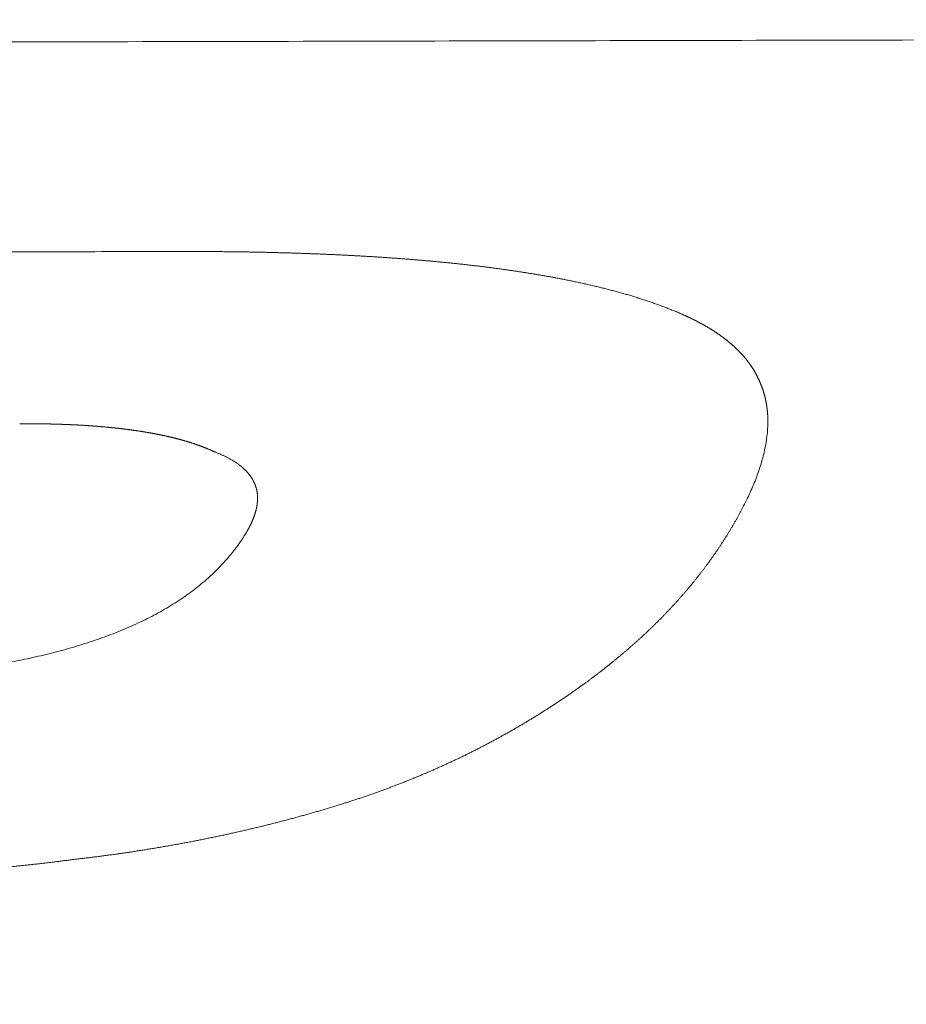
# Model space of a CAD drawing. Header units: millimetres. Extents: x 0 to 594, y 0 to 420.
# Tile 585 of 656: x 307.47 to 309.56, y 369.6 to 371.92. Entities that reach past the tile are written whole.
import ezdxf

# ---------------------------------------------------------------- set-up
doc = ezdxf.new("R2010")
doc.units = ezdxf.units.MM
doc.layers.add('1', color=7, linetype='Continuous', true_color=0xffffff)
doc.styles.add('Arial Unicode MS', font='txt')
doc.dimstyles.get("Standard").update_dxf_attribs({"dimtxt": 0.18, "dimasz": 0.18, "dimexe": 0.18, "dimexo": 0.0625, "dimgap": 0.09, "dimtad": 0, "dimtih": 1, "dimtoh": 1, "dimdec": 4, "dimzin": 0, "dimdsep": 46, "dimtxsty": 'Standard', "dimcen": 0.09, "dimadec": 0, "dimazin": 0, "dimtfac": 1, "dimtdec": 4, "dimtofl": 0, "dimtmove": 0, "dimatfit": 3, "dimfxl": 0, "dimtolj": 1, "dimtzin": 0, "dimarcsym": 0})

# ---------------------------------------------------------------- blocks, each defined once
blk = doc.blocks.new('_U2')
at = {"layer": '1', "color": 18, "lineweight": 13}
for p, q in [((142.3008, 334.4792), (142.3008, 394.7968)), ((368.28, 363.0393), (368.28, 394.7968)), ((142.3008, 392.7968), (235.4192, 392.7968)), ((368.28, 392.7968), (275.1617, 392.7968))]:
    blk.add_line(p, q, dxfattribs=at)
at = {"layer": '1', "color": 18}
for points in [[(142.3008, 392.7968), (145.8008, 393.7346), (145.8008, 391.8589)], [(368.28, 392.7968), (364.78, 391.8589), (364.78, 393.7346)]]:
    blk.add_solid(points, dxfattribs=at)
at = {"layer": '1', "color": 18, "linetype": 'Continuous', "lineweight": 13, "char_height": 2.5, "attachment_point": 7, "line_spacing_factor": 1.047437, "style": 'Arial Unicode MS'}
for s, insert in [('\\fArial Unicode MS|b0|i0;\\W1.0000; LIFT POINT SPAN', (244.1567, 390.9192)), ('\\fArial Unicode MS|b0|i0;\\W1.0000;4.5', (237.0517, 390.9192))]:
    blk.add_mtext(s, dxfattribs=dict(at, insert=insert))

msp = doc.modelspace()

# ---------------------------------------------------------------- linework, layer by layer
at = {"layer": '1', "color": 155, "linetype": 'Continuous', "lineweight": 13}
for points, knots in [([(309.7572, 371.8712), (309.5735, 371.8708), (309.206, 371.87), (308.6548, 371.8688), (308.1036, 371.8676), (307.5524, 371.8664), (307.1849, 371.8656), (307.0011, 371.8652)], [0, 0, 0, 0, 0.2, 0.4, 0.6, 0.8, 1, 1, 1, 1]), ([(307.8427, 371.3721), (307.8456, 371.3721), (307.8513, 371.3721), (307.86, 371.3721), (307.8686, 371.3721), (307.8773, 371.3721), (307.8859, 371.3721), (307.8945, 371.372), (307.9032, 371.372), (307.9118, 371.372), (307.9205, 371.3719), (307.9291, 371.3719), (307.9378, 371.3718), (307.9464, 371.3717), (307.9551, 371.3716), (307.9637, 371.3715), (307.9724, 371.3714), (307.9811, 371.3713), (307.9897, 371.3712), (307.9984, 371.3711), (308.007, 371.3709), (308.0157, 371.3708), (308.0243, 371.3706), (308.033, 371.3704), (308.0417, 371.3703), (308.0503, 371.3701), (308.059, 371.3699), (308.0676, 371.3697), (308.0763, 371.3694), (308.0849, 371.3692), (308.0936, 371.369), (308.1022, 371.3687), (308.1109, 371.3685), (308.1195, 371.3682), (308.1282, 371.3679), (308.1368, 371.3676), (308.1455, 371.3673), (308.1541, 371.367), (308.1628, 371.3667), (308.1714, 371.3664), (308.18, 371.366), (308.1887, 371.3656), (308.1973, 371.3653), (308.2059, 371.3649), (308.2145, 371.3645), (308.2232, 371.3641), (308.2318, 371.3637), (308.2404, 371.3632), (308.249, 371.3628), (308.2576, 371.3623), (308.2662, 371.3619), (308.2748, 371.3614), (308.2834, 371.3609), (308.292, 371.3604), (308.3006, 371.3599), (308.3092, 371.3593), (308.3178, 371.3588), (308.3264, 371.3582), (308.335, 371.3576), (308.3436, 371.357), (308.3521, 371.3564), (308.3607, 371.3558), (308.3693, 371.3552), (308.3779, 371.3545), (308.3864, 371.3538), (308.395, 371.3531), (308.4035, 371.3524), (308.4121, 371.3517), (308.4206, 371.351), (308.4292, 371.3502), (308.4377, 371.3495), (308.4463, 371.3487), (308.4548, 371.3479), (308.4633, 371.3471), (308.4719, 371.3462), (308.4804, 371.3454), (308.4889, 371.3445), (308.4974, 371.3436), (308.5059, 371.3427), (308.5144, 371.3418), (308.5229, 371.3409), (308.5314, 371.3399), (308.5399, 371.3389), (308.5484, 371.3379), (308.5569, 371.3369), (308.5653, 371.3358), (308.5738, 371.3348), (308.5822, 371.3337), (308.5907, 371.3326), (308.5991, 371.3314), (308.6075, 371.3303), (308.6159, 371.3291), (308.6243, 371.3279), (308.6327, 371.3267), (308.6411, 371.3254), (308.6495, 371.3242), (308.6578, 371.3229), (308.6662, 371.3216), (308.6745, 371.3202), (308.6828, 371.3188), (308.6911, 371.3174), (308.6994, 371.316), (308.7077, 371.3146), (308.716, 371.3131), (308.7242, 371.3116), (308.7325, 371.31), (308.7407, 371.3085), (308.7489, 371.3069), (308.7562, 371.3055), (308.7626, 371.3042), (308.7681, 371.3031), (308.7736, 371.3019), (308.7791, 371.3008), (308.7845, 371.2996), (308.79, 371.2984), (308.7955, 371.2973), (308.8009, 371.2961), (308.8063, 371.2948), (308.8118, 371.2936), (308.8172, 371.2924), (308.8226, 371.2911), (308.828, 371.2898), (308.8334, 371.2885), (308.8387, 371.2872), (308.8441, 371.2859), (308.8495, 371.2846), (308.8548, 371.2832), (308.8601, 371.2818), (308.8654, 371.2805), (308.8707, 371.279), (308.876, 371.2776), (308.8813, 371.2762), (308.8865, 371.2747), (308.8918, 371.2733), (308.897, 371.2718), (308.9022, 371.2703), (308.9074, 371.2687), (308.9126, 371.2672), (308.9178, 371.2656), (308.9229, 371.264), (308.928, 371.2624), (308.9332, 371.2608), (308.9383, 371.2592), (308.9433, 371.2575), (308.9484, 371.2558), (308.9534, 371.2541), (308.9585, 371.2524), (308.9635, 371.2507), (308.9684, 371.2489), (308.9734, 371.2471), (308.9784, 371.2453), (308.9833, 371.2435), (308.9882, 371.2417), (308.9931, 371.2398), (308.9979, 371.2379), (309.0028, 371.236), (309.0076, 371.2341), (309.0124, 371.2321), (309.0172, 371.2302), (309.0219, 371.2282), (309.0267, 371.2262), (309.0298, 371.2248), (309.0314, 371.2241)], [0, 0, 0, 0, 0.006991, 0.013985, 0.02098, 0.027978, 0.034977, 0.041979, 0.048982, 0.055986, 0.062992, 0.07, 0.077008, 0.084018, 0.09103, 0.098042, 0.105055, 0.112069, 0.119084, 0.126099, 0.133115, 0.140132, 0.147149, 0.154166, 0.161184, 0.168202, 0.17522, 0.182238, 0.189256, 0.196273, 0.203291, 0.210308, 0.217325, 0.224341, 0.231357, 0.238372, 0.245387, 0.252401, 0.259414, 0.266426, 0.273437, 0.280448, 0.287458, 0.294467, 0.301476, 0.308484, 0.315491, 0.322498, 0.329504, 0.33651, 0.343515, 0.35052, 0.357525, 0.364529, 0.371532, 0.378536, 0.385539, 0.392542, 0.399545, 0.406547, 0.41355, 0.420553, 0.427556, 0.434559, 0.441562, 0.448566, 0.45557, 0.462574, 0.469579, 0.476584, 0.48359, 0.490597, 0.497604, 0.504613, 0.511622, 0.518632, 0.525643, 0.532654, 0.539665, 0.546677, 0.55369, 0.560702, 0.567714, 0.574727, 0.58174, 0.588752, 0.595765, 0.602777, 0.609789, 0.616801, 0.623813, 0.630825, 0.637836, 0.644847, 0.651858, 0.658869, 0.665879, 0.67289, 0.6799, 0.68691, 0.69392, 0.700931, 0.707941, 0.714952, 0.721963, 0.728974, 0.735986, 0.742998, 0.750011, 0.754731, 0.759451, 0.764172, 0.768892, 0.773613, 0.778334, 0.783054, 0.787775, 0.792495, 0.797215, 0.801935, 0.806654, 0.811374, 0.816092, 0.82081, 0.825528, 0.830245, 0.834962, 0.839678, 0.844394, 0.849109, 0.853824, 0.858538, 0.863252, 0.867965, 0.872678, 0.87739, 0.882102, 0.886813, 0.891525, 0.896236, 0.900946, 0.905657, 0.910368, 0.915078, 0.919789, 0.9245, 0.929211, 0.933923, 0.938635, 0.943348, 0.948061, 0.952776, 0.957491, 0.962207, 0.966925, 0.971644, 0.976365, 0.981088, 0.985813, 0.990539, 0.995268, 1, 1, 1, 1]), ([(309.0314, 371.2241), (309.0321, 371.2238), (309.0335, 371.2232), (309.0356, 371.2222), (309.0377, 371.2213), (309.0398, 371.2203), (309.0419, 371.2194), (309.044, 371.2184), (309.0461, 371.2174), (309.0482, 371.2165), (309.0502, 371.2155), (309.0523, 371.2145), (309.0544, 371.2135), (309.0564, 371.2125), (309.0585, 371.2115), (309.0605, 371.2104), (309.0625, 371.2094), (309.0646, 371.2084), (309.0666, 371.2073), (309.0686, 371.2063), (309.0706, 371.2052), (309.0726, 371.2042), (309.0746, 371.2031), (309.0766, 371.202), (309.0785, 371.201), (309.0805, 371.1999), (309.0824, 371.1988), (309.0844, 371.1977), (309.0863, 371.1966), (309.0882, 371.1955), (309.0902, 371.1943), (309.0921, 371.1932), (309.094, 371.1921), (309.0959, 371.1909), (309.0977, 371.1898), (309.0996, 371.1887), (309.1015, 371.1875), (309.1033, 371.1863), (309.1051, 371.1852), (309.107, 371.184), (309.1088, 371.1828), (309.1106, 371.1816), (309.1124, 371.1804), (309.1141, 371.1792), (309.1159, 371.178), (309.1177, 371.1768), (309.1194, 371.1756), (309.1212, 371.1744), (309.1229, 371.1731), (309.1246, 371.1719), (309.1263, 371.1706), (309.128, 371.1694), (309.1296, 371.1681), (309.1313, 371.1669), (309.1329, 371.1656), (309.1346, 371.1643), (309.1362, 371.1631), (309.1378, 371.1618), (309.1394, 371.1605), (309.141, 371.1592), (309.1426, 371.1579), (309.1441, 371.1566), (309.1457, 371.1553), (309.1472, 371.154), (309.1487, 371.1526), (309.1502, 371.1513), (309.1517, 371.15), (309.1532, 371.1486), (309.1547, 371.1473), (309.1561, 371.146), (309.1576, 371.1446), (309.159, 371.1432), (309.1604, 371.1419), (309.1618, 371.1405), (309.1632, 371.1391), (309.1646, 371.1378), (309.1659, 371.1364), (309.1673, 371.135), (309.1686, 371.1336), (309.1699, 371.1322), (309.1713, 371.1308), (309.1725, 371.1294), (309.1738, 371.128), (309.1751, 371.1266), (309.1763, 371.1252), (309.1776, 371.1237), (309.1788, 371.1223), (309.18, 371.1209), (309.1812, 371.1194), (309.1824, 371.118), (309.1835, 371.1165), (309.1847, 371.1151), (309.1858, 371.1136), (309.1869, 371.1122), (309.188, 371.1107), (309.1891, 371.1092), (309.1902, 371.1078), (309.1912, 371.1063), (309.1923, 371.1048), (309.1933, 371.1033), (309.1943, 371.1018), (309.1954, 371.1003), (309.1963, 371.0989), (309.1973, 371.0974), (309.1983, 371.0959), (309.1992, 371.0943), (309.2002, 371.0928), (309.2011, 371.0913), (309.202, 371.0898), (309.2029, 371.0883), (309.2038, 371.0868), (309.2046, 371.0852), (309.2055, 371.0837), (309.2063, 371.0822), (309.2071, 371.0806), (309.208, 371.0791), (309.2087, 371.0775), (309.2095, 371.076), (309.2103, 371.0744), (309.2111, 371.0729), (309.2118, 371.0713), (309.2125, 371.0698), (309.2133, 371.0682), (309.214, 371.0666), (309.2146, 371.0651), (309.2153, 371.0635), (309.216, 371.0619), (309.2166, 371.0604), (309.2173, 371.0588), (309.2179, 371.0572), (309.2185, 371.0556), (309.2191, 371.054), (309.2197, 371.0524), (309.2203, 371.0508), (309.2208, 371.0492), (309.2214, 371.0477), (309.2219, 371.0461), (309.2225, 371.0444), (309.223, 371.0428), (309.2235, 371.0412), (309.2239, 371.0396), (309.2244, 371.038), (309.2249, 371.0364), (309.2253, 371.0348), (309.2258, 371.0332), (309.2262, 371.0316), (309.2266, 371.0299), (309.227, 371.0283), (309.2274, 371.0267), (309.2278, 371.0251), (309.2281, 371.0234), (309.2285, 371.0218), (309.2288, 371.0202), (309.2292, 371.0185), (309.2295, 371.0169), (309.2298, 371.0153), (309.2301, 371.0136), (309.2304, 371.012), (309.2306, 371.0103), (309.2309, 371.0087), (309.2311, 371.0071), (309.2314, 371.0054), (309.2316, 371.0038), (309.2318, 371.0021), (309.232, 371.0005), (309.2322, 370.9988), (309.2324, 370.9972), (309.2325, 370.9955), (309.2327, 370.9939), (309.2328, 370.9922), (309.233, 370.9906), (309.2331, 370.9889), (309.2332, 370.9872), (309.2333, 370.9856), (309.2334, 370.9839), (309.2335, 370.9823), (309.2335, 370.9806), (309.2336, 370.979), (309.2339, 370.9656), (309.2327, 370.9405), (309.2265, 370.9037), (309.2167, 370.8671), (309.2038, 370.8307), (309.188, 370.7945), (309.1749, 370.7685), (309.1662, 370.7525), (309.1629, 370.7465), (309.1595, 370.7405), (309.1561, 370.7345), (309.1527, 370.7285), (309.1491, 370.7226), (309.1456, 370.7166), (309.142, 370.7107), (309.1384, 370.7048), (309.1347, 370.6989), (309.131, 370.6931), (309.1285, 370.6892), (309.1272, 370.6872)], [0, 0, 0, 0, 0.002789, 0.005581, 0.008376, 0.011174, 0.013975, 0.016778, 0.019583, 0.022391, 0.025202, 0.028014, 0.030829, 0.033645, 0.036464, 0.039284, 0.042106, 0.04493, 0.047755, 0.050582, 0.05341, 0.05624, 0.05907, 0.061902, 0.064735, 0.067569, 0.070404, 0.07324, 0.076076, 0.078913, 0.081751, 0.084589, 0.087428, 0.090267, 0.093107, 0.095946, 0.098786, 0.101626, 0.104466, 0.107306, 0.110146, 0.112986, 0.115826, 0.118666, 0.121505, 0.124344, 0.127182, 0.13002, 0.132858, 0.135695, 0.138532, 0.141368, 0.144204, 0.14704, 0.149875, 0.152709, 0.155543, 0.158377, 0.16121, 0.164042, 0.166874, 0.169706, 0.172537, 0.175368, 0.178198, 0.181027, 0.183856, 0.186684, 0.189512, 0.192339, 0.195166, 0.197992, 0.200817, 0.203642, 0.206467, 0.209291, 0.212114, 0.214936, 0.217758, 0.22058, 0.2234, 0.226221, 0.22904, 0.231859, 0.234678, 0.237495, 0.240313, 0.243129, 0.245945, 0.248761, 0.251575, 0.25439, 0.257203, 0.260017, 0.26283, 0.265642, 0.268454, 0.271266, 0.274078, 0.276889, 0.2797, 0.282511, 0.285323, 0.288134, 0.290945, 0.293756, 0.296567, 0.299378, 0.302189, 0.305001, 0.307812, 0.310624, 0.313436, 0.316248, 0.319061, 0.321874, 0.324687, 0.327501, 0.330315, 0.333129, 0.335944, 0.338759, 0.341574, 0.34439, 0.347207, 0.350024, 0.352841, 0.355659, 0.358477, 0.361296, 0.364116, 0.366936, 0.369756, 0.372577, 0.375399, 0.378221, 0.381043, 0.383867, 0.38669, 0.389514, 0.392339, 0.395165, 0.39799, 0.400817, 0.403644, 0.406471, 0.409299, 0.412127, 0.414956, 0.417785, 0.420615, 0.423445, 0.426276, 0.429107, 0.431939, 0.434771, 0.437603, 0.440436, 0.443269, 0.446102, 0.448936, 0.45177, 0.454604, 0.457439, 0.460273, 0.463108, 0.465943, 0.468779, 0.471614, 0.47445, 0.477286, 0.480121, 0.482957, 0.485793, 0.488629, 0.491465, 0.494301, 0.497136, 0.499972, 0.562657, 0.625239, 0.687601, 0.749885, 0.812264, 0.874905, 0.88538, 0.895861, 0.906345, 0.916825, 0.927298, 0.937759, 0.948203, 0.958625, 0.96902, 0.979385, 0.989713, 1, 1, 1, 1]), ([(307.9302, 370.8992), (307.9296, 370.8995), (307.9285, 370.9), (307.9269, 370.9008), (307.9252, 370.9015), (307.9235, 370.9023), (307.9219, 370.903), (307.9202, 370.9037), (307.9185, 370.9045), (307.9168, 370.9052), (307.9151, 370.9059), (307.9134, 370.9066), (307.9117, 370.9073), (307.91, 370.908), (307.9083, 370.9087), (307.9066, 370.9094), (307.9049, 370.9101), (307.9031, 370.9107), (307.9014, 370.9114), (307.8996, 370.9121), (307.8979, 370.9127), (307.8961, 370.9134), (307.8944, 370.914), (307.8926, 370.9147), (307.8908, 370.9153), (307.8891, 370.9159), (307.8873, 370.9165), (307.8855, 370.9172), (307.8837, 370.9178), (307.8819, 370.9184), (307.8801, 370.919), (307.8783, 370.9196), (307.8765, 370.9202), (307.8747, 370.9207), (307.8729, 370.9213), (307.8711, 370.9219), (307.8692, 370.9225), (307.8674, 370.923), (307.8656, 370.9236), (307.8637, 370.9241), (307.8619, 370.9247), (307.86, 370.9252), (307.8582, 370.9258), (307.8563, 370.9263), (307.8545, 370.9268), (307.8526, 370.9274), (307.8507, 370.9279), (307.8489, 370.9284), (307.847, 370.9289), (307.8451, 370.9294), (307.8432, 370.9299), (307.8414, 370.9304), (307.8395, 370.9309), (307.8376, 370.9314), (307.8357, 370.9318), (307.8338, 370.9323), (307.8319, 370.9328), (307.83, 370.9332), (307.8281, 370.9337), (307.8262, 370.9342), (307.8243, 370.9346), (307.8224, 370.9351), (307.8204, 370.9355), (307.8185, 370.936), (307.8166, 370.9364), (307.8147, 370.9368), (307.8127, 370.9372), (307.8108, 370.9377), (307.8089, 370.9381), (307.807, 370.9385), (307.805, 370.9389), (307.8031, 370.9393), (307.8011, 370.9397), (307.7992, 370.9401), (307.7972, 370.9405), (307.7953, 370.9409), (307.7933, 370.9413), (307.7914, 370.9417), (307.7894, 370.942), (307.7875, 370.9424), (307.7855, 370.9428), (307.7836, 370.9431), (307.7816, 370.9435), (307.7796, 370.9439), (307.7777, 370.9442), (307.7757, 370.9446), (307.7737, 370.9449), (307.7718, 370.9453), (307.7698, 370.9456), (307.7678, 370.9459), (307.7658, 370.9463), (307.7639, 370.9466), (307.7619, 370.9469), (307.7599, 370.9472), (307.7579, 370.9475), (307.7559, 370.9479), (307.7539, 370.9482), (307.7519, 370.9485), (307.75, 370.9488), (307.748, 370.9491), (307.746, 370.9494), (307.744, 370.9497), (307.742, 370.95), (307.74, 370.9502), (307.738, 370.9505), (307.736, 370.9508), (307.734, 370.9511), (307.732, 370.9514), (307.73, 370.9516), (307.728, 370.9519), (307.726, 370.9522), (307.724, 370.9524), (307.722, 370.9527), (307.72, 370.9529), (307.718, 370.9532), (307.7159, 370.9534), (307.7139, 370.9537), (307.7119, 370.9539), (307.7099, 370.9542), (307.7079, 370.9544), (307.7059, 370.9546), (307.7039, 370.9549), (307.7019, 370.9551), (307.6998, 370.9553), (307.6978, 370.9555), (307.6958, 370.9558), (307.6938, 370.956), (307.6918, 370.9562), (307.6898, 370.9564), (307.6877, 370.9566), (307.6857, 370.9568), (307.6837, 370.957), (307.6817, 370.9572), (307.6797, 370.9574), (307.6776, 370.9576), (307.6756, 370.9578), (307.6736, 370.958), (307.6716, 370.9582), (307.6695, 370.9584), (307.6675, 370.9585), (307.6655, 370.9587), (307.6635, 370.9589), (307.6614, 370.9591), (307.6594, 370.9593), (307.6574, 370.9594), (307.6554, 370.9596), (307.6533, 370.9598), (307.6513, 370.9599), (307.6493, 370.9601), (307.6472, 370.9602), (307.6452, 370.9604), (307.6432, 370.9605), (307.6412, 370.9607), (307.6391, 370.9608), (307.6371, 370.961), (307.6351, 370.9611), (307.633, 370.9613), (307.631, 370.9614), (307.629, 370.9615), (307.6269, 370.9617), (307.6249, 370.9618), (307.6229, 370.9619), (307.6208, 370.962), (307.6188, 370.9622), (307.6168, 370.9623), (307.6147, 370.9624), (307.6127, 370.9625), (307.6106, 370.9626), (307.6086, 370.9628), (307.6066, 370.9629), (307.6045, 370.963), (307.6025, 370.9631), (307.6004, 370.9632), (307.5984, 370.9633), (307.5964, 370.9634), (307.5943, 370.9635), (307.5923, 370.9636), (307.5903, 370.9637), (307.5882, 370.9638), (307.5862, 370.9639), (307.5841, 370.9639), (307.5821, 370.964), (307.58, 370.9641), (307.578, 370.9642), (307.576, 370.9643), (307.5739, 370.9644), (307.5719, 370.9644), (307.5698, 370.9645), (307.5678, 370.9646), (307.5657, 370.9646), (307.5637, 370.9647), (307.5617, 370.9648), (307.5596, 370.9648), (307.5576, 370.9649), (307.5555, 370.965), (307.5535, 370.965), (307.5514, 370.9651), (307.5494, 370.9651), (307.5473, 370.9652), (307.5453, 370.9652), (307.5433, 370.9653), (307.5412, 370.9653), (307.5392, 370.9654), (307.5371, 370.9654), (307.5351, 370.9655), (307.533, 370.9655), (307.531, 370.9656), (307.5289, 370.9656), (307.5269, 370.9656), (307.5248, 370.9657), (307.5228, 370.9657), (307.5208, 370.9657), (307.5187, 370.9658), (307.5167, 370.9658), (307.5146, 370.9658), (307.5126, 370.9658), (307.5105, 370.9659), (307.5085, 370.9659), (307.5064, 370.9659), (307.5044, 370.9659), (307.5023, 370.9659), (307.5003, 370.966), (307.4982, 370.966), (307.4962, 370.966), (307.4941, 370.966), (307.4921, 370.966), (307.4901, 370.966), (307.488, 370.966), (307.486, 370.966), (307.4839, 370.966), (307.4819, 370.966), (307.4798, 370.966), (307.4778, 370.966), (307.4757, 370.966), (307.4737, 370.966), (307.4716, 370.966), (307.4703, 370.966), (307.4696, 370.966)], [0, 0, 0, 0, 0.004264, 0.008526, 0.012787, 0.017046, 0.021304, 0.025561, 0.029816, 0.034071, 0.038324, 0.042577, 0.046829, 0.05108, 0.05533, 0.05958, 0.063829, 0.068078, 0.072326, 0.076574, 0.080821, 0.085068, 0.089315, 0.093562, 0.097809, 0.102056, 0.106302, 0.110549, 0.114796, 0.119042, 0.123289, 0.127536, 0.131783, 0.13603, 0.140278, 0.144525, 0.148773, 0.153021, 0.15727, 0.161518, 0.165768, 0.170017, 0.174266, 0.178516, 0.182767, 0.187017, 0.191268, 0.195519, 0.199771, 0.204023, 0.208275, 0.212527, 0.21678, 0.221033, 0.225286, 0.229539, 0.233793, 0.238047, 0.242301, 0.246555, 0.250809, 0.255063, 0.259317, 0.263572, 0.267827, 0.272081, 0.276336, 0.280592, 0.284847, 0.289103, 0.293359, 0.297615, 0.301871, 0.306128, 0.310385, 0.314642, 0.318899, 0.323157, 0.327415, 0.331673, 0.335932, 0.340191, 0.34445, 0.348709, 0.352969, 0.357229, 0.361489, 0.36575, 0.37001, 0.374271, 0.378533, 0.382794, 0.387056, 0.391318, 0.39558, 0.399842, 0.404104, 0.408367, 0.41263, 0.416892, 0.421155, 0.425418, 0.429681, 0.433944, 0.438208, 0.442471, 0.446734, 0.450997, 0.455259, 0.459522, 0.463785, 0.468047, 0.47231, 0.476572, 0.480834, 0.485095, 0.489357, 0.493618, 0.497878, 0.502138, 0.506398, 0.510658, 0.514917, 0.519175, 0.523434, 0.527692, 0.531949, 0.536207, 0.540464, 0.544721, 0.548977, 0.553234, 0.55749, 0.561746, 0.566001, 0.570257, 0.574512, 0.578767, 0.583023, 0.587277, 0.591532, 0.595787, 0.600041, 0.604296, 0.60855, 0.612804, 0.617058, 0.621312, 0.625566, 0.62982, 0.634074, 0.638328, 0.642582, 0.646836, 0.65109, 0.655344, 0.659597, 0.663851, 0.668105, 0.672359, 0.676613, 0.680867, 0.68512, 0.689374, 0.693628, 0.697882, 0.702136, 0.706391, 0.710645, 0.714899, 0.719153, 0.723408, 0.727662, 0.731917, 0.736171, 0.740426, 0.74468, 0.748935, 0.75319, 0.757445, 0.7617, 0.765955, 0.77021, 0.774465, 0.77872, 0.782975, 0.787231, 0.791486, 0.795742, 0.799997, 0.804253, 0.808509, 0.812764, 0.81702, 0.821276, 0.825532, 0.829788, 0.834044, 0.8383, 0.842556, 0.846812, 0.851068, 0.855324, 0.85958, 0.863836, 0.868092, 0.872348, 0.876604, 0.880861, 0.885117, 0.889373, 0.893629, 0.897885, 0.902141, 0.906397, 0.910653, 0.914908, 0.919164, 0.92342, 0.927675, 0.931931, 0.936186, 0.940442, 0.944697, 0.948952, 0.953207, 0.957462, 0.961716, 0.965971, 0.970225, 0.974479, 0.978733, 0.982987, 0.987241, 0.991494, 0.995747, 1, 1, 1, 1]), ([(307.9973, 370.6988), (307.9977, 370.6994), (307.9984, 370.7005), (307.9995, 370.7022), (308.0005, 370.7039), (308.0016, 370.7056), (308.0026, 370.7073), (308.0036, 370.709), (308.0046, 370.7106), (308.0056, 370.7123), (308.0066, 370.714), (308.0075, 370.7157), (308.0085, 370.7174), (308.0094, 370.7191), (308.0103, 370.7208), (308.0112, 370.7225), (308.012, 370.7242), (308.0129, 370.7259), (308.0137, 370.7276), (308.0146, 370.7293), (308.0154, 370.731), (308.0162, 370.7327), (308.0169, 370.7344), (308.0177, 370.7361), (308.0184, 370.7378), (308.0192, 370.7395), (308.0199, 370.7412), (308.0205, 370.743), (308.0212, 370.7447), (308.0219, 370.7464), (308.0225, 370.7482), (308.0231, 370.7499), (308.0237, 370.7516), (308.0242, 370.7534), (308.0248, 370.7551), (308.0253, 370.7569), (308.0258, 370.7587), (308.0263, 370.7604), (308.0268, 370.7622), (308.0272, 370.764), (308.0276, 370.7657), (308.028, 370.7675), (308.0284, 370.7693), (308.0287, 370.7711), (308.029, 370.7728), (308.0293, 370.7746), (308.0296, 370.7764), (308.0298, 370.7782), (308.03, 370.78), (308.0302, 370.7818), (308.0303, 370.7836), (308.0304, 370.7854), (308.0305, 370.7871), (308.0306, 370.7889), (308.0306, 370.7907), (308.0305, 370.7925), (308.0305, 370.7943), (308.0304, 370.7961), (308.0303, 370.7978), (308.0301, 370.7996), (308.0299, 370.8014), (308.0297, 370.8031), (308.0294, 370.8049), (308.0291, 370.8067), (308.0288, 370.8084), (308.0284, 370.8102), (308.028, 370.8119), (308.0275, 370.8137), (308.027, 370.8154), (308.0265, 370.8171), (308.0259, 370.8189), (308.0253, 370.8206), (308.0246, 370.8223), (308.0239, 370.824), (308.0232, 370.8257), (308.0224, 370.8274), (308.0216, 370.8291), (308.0207, 370.8308), (308.0198, 370.8324), (308.0189, 370.8341), (308.0179, 370.8357), (308.0169, 370.8374), (308.0159, 370.839), (308.0148, 370.8406), (308.0137, 370.8422), (308.0125, 370.8438), (308.0113, 370.8454), (308.0101, 370.8469), (308.0088, 370.8485), (308.0075, 370.85), (308.0062, 370.8516), (308.0048, 370.8531), (308.0034, 370.8546), (308.002, 370.8561), (308.0005, 370.8575), (307.999, 370.859), (307.9974, 370.8604), (307.9957, 370.862), (307.9937, 370.8638), (307.9914, 370.8656), (307.9891, 370.8674), (307.9868, 370.8692), (307.9844, 370.871), (307.9819, 370.8727), (307.9794, 370.8744), (307.9768, 370.8761), (307.9742, 370.8778), (307.9716, 370.8794), (307.9688, 370.881), (307.9661, 370.8826), (307.9633, 370.8841), (307.9605, 370.8856), (307.9576, 370.8871), (307.9547, 370.8886), (307.9517, 370.89), (307.9487, 370.8914), (307.9457, 370.8928), (307.9427, 370.8941), (307.9396, 370.8954), (307.9365, 370.8967), (307.9333, 370.898), (307.9312, 370.8988), (307.9302, 370.8992)], [0, 0, 0, 0, 0.007922, 0.015829, 0.023721, 0.031599, 0.039464, 0.047316, 0.055156, 0.062985, 0.070803, 0.078611, 0.08641, 0.0942, 0.101983, 0.10976, 0.11753, 0.125295, 0.133055, 0.140812, 0.148567, 0.156319, 0.164071, 0.171822, 0.179575, 0.187329, 0.195087, 0.202848, 0.210614, 0.218385, 0.226164, 0.23395, 0.241746, 0.249551, 0.257367, 0.265193, 0.273028, 0.28087, 0.28872, 0.296575, 0.304435, 0.312299, 0.320166, 0.328035, 0.335905, 0.343777, 0.351648, 0.359518, 0.367387, 0.375255, 0.38312, 0.390982, 0.398841, 0.406696, 0.414548, 0.422396, 0.43024, 0.438079, 0.445914, 0.453746, 0.461573, 0.469396, 0.477216, 0.485032, 0.492846, 0.500658, 0.508468, 0.516276, 0.524082, 0.531887, 0.539691, 0.547492, 0.555292, 0.56309, 0.570886, 0.578681, 0.586473, 0.594264, 0.602053, 0.60984, 0.617625, 0.625408, 0.63319, 0.640969, 0.648747, 0.656523, 0.664298, 0.67207, 0.679842, 0.687611, 0.69538, 0.703147, 0.710914, 0.718679, 0.726444, 0.734209, 0.741973, 0.749738, 0.760092, 0.770448, 0.780809, 0.791175, 0.801547, 0.811928, 0.822316, 0.832714, 0.84312, 0.853536, 0.863961, 0.874395, 0.884837, 0.895287, 0.905745, 0.916209, 0.926678, 0.937151, 0.947628, 0.958106, 0.968584, 0.97906, 0.989533, 1, 1, 1, 1]), ([(306.922, 370.3605), (306.9241, 370.3605), (306.9283, 370.3605), (306.9346, 370.3606), (306.9408, 370.3606), (306.9471, 370.3606), (306.9534, 370.3607), (306.9597, 370.3608), (306.9661, 370.3608), (306.9724, 370.3609), (306.9787, 370.361), (306.9851, 370.3611), (306.9914, 370.3612), (306.9978, 370.3614), (307.0041, 370.3615), (307.0105, 370.3616), (307.0168, 370.3618), (307.0232, 370.362), (307.0295, 370.3621), (307.0359, 370.3623), (307.0423, 370.3625), (307.0486, 370.3627), (307.055, 370.363), (307.0614, 370.3632), (307.0677, 370.3634), (307.0741, 370.3637), (307.0804, 370.3639), (307.0868, 370.3642), (307.0931, 370.3645), (307.0994, 370.3648), (307.1058, 370.3651), (307.1121, 370.3655), (307.1184, 370.3658), (307.1247, 370.3661), (307.1311, 370.3665), (307.1374, 370.3669), (307.1437, 370.3673), (307.15, 370.3677), (307.1563, 370.3681), (307.1626, 370.3685), (307.1689, 370.3689), (307.1751, 370.3694), (307.1814, 370.3698), (307.1877, 370.3703), (307.194, 370.3708), (307.2002, 370.3713), (307.2065, 370.3718), (307.2128, 370.3724), (307.219, 370.3729), (307.2253, 370.3735), (307.2315, 370.374), (307.2378, 370.3746), (307.244, 370.3752), (307.2503, 370.3758), (307.2565, 370.3765), (307.2627, 370.3771), (307.269, 370.3778), (307.2752, 370.3784), (307.2814, 370.3791), (307.2876, 370.3798), (307.2938, 370.3805), (307.3, 370.3813), (307.3062, 370.382), (307.3124, 370.3828), (307.3186, 370.3836), (307.3248, 370.3843), (307.331, 370.3852), (307.3372, 370.386), (307.3434, 370.3868), (307.3495, 370.3877), (307.3557, 370.3886), (307.3619, 370.3895), (307.368, 370.3904), (307.3742, 370.3913), (307.3804, 370.3922), (307.3865, 370.3932), (307.4077, 370.3966), (307.4438, 370.4028), (307.4945, 370.413), (307.5444, 370.4247), (307.5936, 370.438), (307.6416, 370.453), (307.6882, 370.4698), (307.7331, 370.4883), (307.7761, 370.5087), (307.8167, 370.531), (307.8547, 370.5551), (307.8899, 370.581), (307.9125, 370.6005), (307.9249, 370.6121), (307.9283, 370.6154), (307.9317, 370.6187), (307.9351, 370.622), (307.9384, 370.6253), (307.9416, 370.6287), (307.9449, 370.6321), (307.948, 370.6355), (307.9512, 370.6389), (307.9542, 370.6423), (307.9573, 370.6458), (307.9603, 370.6492), (307.9632, 370.6527), (307.9661, 370.6562), (307.969, 370.6597), (307.9718, 370.6632), (307.9746, 370.6667), (307.9773, 370.6702), (307.9799, 370.6738), (307.9826, 370.6773), (307.9852, 370.6809), (307.9877, 370.6845), (307.9902, 370.688), (307.9926, 370.6916), (307.995, 370.6952), (307.9966, 370.6976), (307.9973, 370.6988)], [0, 0, 0, 0, 0.004949, 0.009906, 0.014872, 0.019846, 0.024826, 0.029814, 0.034808, 0.039807, 0.044812, 0.049822, 0.054836, 0.059854, 0.064876, 0.0699, 0.074927, 0.079956, 0.084986, 0.090018, 0.09505, 0.100082, 0.105114, 0.110145, 0.115175, 0.120204, 0.12523, 0.130253, 0.135274, 0.140292, 0.145308, 0.150322, 0.155333, 0.160342, 0.165349, 0.170353, 0.175356, 0.180356, 0.185355, 0.190351, 0.195346, 0.20034, 0.205331, 0.210321, 0.21531, 0.220297, 0.225283, 0.230268, 0.235251, 0.240233, 0.245215, 0.250195, 0.255175, 0.260154, 0.265132, 0.27011, 0.275087, 0.280064, 0.28504, 0.290016, 0.294993, 0.299969, 0.304945, 0.309921, 0.314898, 0.319875, 0.324853, 0.329831, 0.33481, 0.33979, 0.344771, 0.349752, 0.354735, 0.35972, 0.364705, 0.369693, 0.374682, 0.416316, 0.458035, 0.499821, 0.541664, 0.583499, 0.625272, 0.666954, 0.708554, 0.750116, 0.791708, 0.833344, 0.875024, 0.879838, 0.884652, 0.889467, 0.894282, 0.899097, 0.903913, 0.908728, 0.913544, 0.918359, 0.923173, 0.927987, 0.932801, 0.937613, 0.942424, 0.947234, 0.952042, 0.956849, 0.961653, 0.966456, 0.971256, 0.976054, 0.98085, 0.985642, 0.990431, 0.995217, 1, 1, 1, 1]), ([(309.1272, 370.6872), (309.1267, 370.6863), (309.1255, 370.6845), (309.1237, 370.6818), (309.1219, 370.6791), (309.1202, 370.6764), (309.1184, 370.6737), (309.1166, 370.671), (309.1147, 370.6683), (309.1129, 370.6656), (309.1111, 370.6629), (309.1092, 370.6602), (309.1073, 370.6575), (309.1055, 370.6549), (309.1036, 370.6522), (309.1017, 370.6495), (309.0998, 370.6468), (309.0978, 370.6441), (309.0959, 370.6415), (309.094, 370.6388), (309.092, 370.6361), (309.0901, 370.6334), (309.0881, 370.6308), (309.0861, 370.6281), (309.0841, 370.6255), (309.0821, 370.6228), (309.0801, 370.6201), (309.078, 370.6175), (309.076, 370.6148), (309.0739, 370.6122), (309.0719, 370.6095), (309.0698, 370.6069), (309.0677, 370.6043), (309.0656, 370.6016), (309.0635, 370.599), (309.0614, 370.5963), (309.0593, 370.5937), (309.0571, 370.5911), (309.055, 370.5885), (309.0528, 370.5858), (309.0507, 370.5832), (309.0485, 370.5806), (309.0463, 370.578), (309.0441, 370.5754), (309.0419, 370.5728), (309.0397, 370.5702), (309.0374, 370.5676), (309.0352, 370.565), (309.0329, 370.5624), (309.0306, 370.5598), (309.0284, 370.5572), (309.0261, 370.5546), (309.0238, 370.552), (309.0215, 370.5495), (309.0192, 370.5469), (309.0168, 370.5443), (309.0145, 370.5417), (309.0121, 370.5392), (309.0098, 370.5366), (309.0074, 370.5341), (309.005, 370.5315), (309.0026, 370.5289), (309.0002, 370.5264), (308.9978, 370.5238), (308.9954, 370.5213), (308.993, 370.5188), (308.9905, 370.5162), (308.9881, 370.5137), (308.9856, 370.5112), (308.9831, 370.5086), (308.9806, 370.5061), (308.9781, 370.5036), (308.9756, 370.5011), (308.9731, 370.4986), (308.9706, 370.4961), (308.968, 370.4936), (308.9655, 370.4911), (308.9629, 370.4886), (308.9604, 370.4861), (308.9578, 370.4836), (308.9552, 370.4811), (308.9526, 370.4786), (308.95, 370.4762), (308.9474, 370.4737), (308.9447, 370.4712), (308.9421, 370.4688), (308.9395, 370.4663), (308.9368, 370.4638), (308.9341, 370.4614), (308.9314, 370.4589), (308.9288, 370.4565), (308.9261, 370.4541), (308.9234, 370.4516), (308.9206, 370.4492), (308.9179, 370.4468), (308.9152, 370.4443), (308.9124, 370.4419), (308.9097, 370.4395), (308.9069, 370.4371), (308.9041, 370.4347), (308.9013, 370.4323), (308.8985, 370.4299), (308.8957, 370.4275), (308.8929, 370.4251), (308.8901, 370.4227), (308.8873, 370.4203), (308.8844, 370.4179), (308.8816, 370.4156), (308.8787, 370.4132), (308.8759, 370.4108), (308.873, 370.4085), (308.8701, 370.4061), (308.8672, 370.4038), (308.8643, 370.4014), (308.8614, 370.3991), (308.8584, 370.3967), (308.8555, 370.3944), (308.8526, 370.3921), (308.8496, 370.3897), (308.8467, 370.3874), (308.8437, 370.3851), (308.8407, 370.3828), (308.8377, 370.3805), (308.8347, 370.3782), (308.8317, 370.3759), (308.8287, 370.3736), (308.8257, 370.3713), (308.8227, 370.369), (308.8196, 370.3667), (308.8166, 370.3644), (308.8135, 370.3622), (308.8105, 370.3599), (308.8074, 370.3576), (308.8043, 370.3554), (308.8012, 370.3531), (308.7981, 370.3509), (308.795, 370.3486), (308.7919, 370.3464), (308.7888, 370.3442), (308.7856, 370.3419), (308.7825, 370.3397), (308.7793, 370.3375), (308.7762, 370.3353), (308.773, 370.333), (308.7698, 370.3308), (308.7667, 370.3286), (308.7635, 370.3264), (308.7613, 370.325), (308.7603, 370.3243)], [0, 0, 0, 0, 0.006849, 0.013699, 0.020548, 0.027397, 0.034247, 0.041096, 0.047946, 0.054795, 0.061645, 0.068494, 0.075344, 0.082193, 0.089043, 0.095893, 0.102742, 0.109592, 0.116442, 0.123291, 0.130141, 0.136991, 0.14384, 0.15069, 0.15754, 0.16439, 0.171239, 0.178089, 0.184939, 0.191788, 0.198638, 0.205488, 0.212337, 0.219187, 0.226037, 0.232886, 0.239736, 0.246585, 0.253435, 0.260284, 0.267134, 0.273983, 0.280833, 0.287682, 0.294532, 0.301381, 0.308231, 0.31508, 0.321929, 0.328778, 0.335628, 0.342477, 0.349326, 0.356175, 0.363024, 0.369873, 0.376722, 0.383571, 0.39042, 0.397269, 0.404118, 0.410967, 0.417816, 0.424665, 0.431513, 0.438362, 0.445211, 0.452059, 0.458908, 0.465757, 0.472605, 0.479454, 0.486302, 0.493151, 0.499999, 0.506848, 0.513696, 0.520544, 0.527393, 0.534241, 0.54109, 0.547938, 0.554786, 0.561635, 0.568483, 0.575332, 0.58218, 0.589028, 0.595877, 0.602726, 0.609574, 0.616423, 0.623271, 0.63012, 0.636969, 0.643818, 0.650666, 0.657515, 0.664364, 0.671213, 0.678062, 0.684911, 0.69176, 0.698609, 0.705459, 0.712308, 0.719157, 0.726007, 0.732856, 0.739705, 0.746555, 0.753404, 0.760254, 0.767104, 0.773953, 0.780803, 0.787653, 0.794503, 0.801353, 0.808203, 0.815052, 0.821902, 0.828752, 0.835602, 0.842452, 0.849302, 0.856153, 0.863003, 0.869853, 0.876703, 0.883553, 0.890403, 0.897253, 0.904103, 0.910953, 0.917803, 0.924653, 0.931503, 0.938353, 0.945203, 0.952053, 0.958903, 0.965752, 0.972602, 0.979452, 0.986301, 0.993151, 1, 1, 1, 1]), ([(308.7603, 370.3243), (308.7591, 370.3235), (308.7568, 370.3219), (308.7533, 370.3195), (308.7498, 370.3171), (308.7462, 370.3147), (308.7427, 370.3124), (308.7391, 370.31), (308.7356, 370.3077), (308.732, 370.3053), (308.7285, 370.303), (308.7249, 370.3006), (308.7213, 370.2983), (308.7177, 370.296), (308.7141, 370.2936), (308.7105, 370.2913), (308.7068, 370.289), (308.7032, 370.2867), (308.6996, 370.2844), (308.6959, 370.2821), (308.6922, 370.2798), (308.6886, 370.2776), (308.6849, 370.2753), (308.6812, 370.273), (308.6775, 370.2708), (308.6738, 370.2685), (308.6701, 370.2663), (308.6664, 370.264), (308.6626, 370.2618), (308.6589, 370.2596), (308.6551, 370.2573), (308.6514, 370.2551), (308.6476, 370.2529), (308.6438, 370.2507), (308.6401, 370.2485), (308.6363, 370.2463), (308.6325, 370.2441), (308.6287, 370.2419), (308.6248, 370.2398), (308.621, 370.2376), (308.6172, 370.2355), (308.6133, 370.2333), (308.6095, 370.2312), (308.6056, 370.229), (308.6018, 370.2269), (308.5979, 370.2248), (308.594, 370.2226), (308.5901, 370.2205), (308.5862, 370.2184), (308.5823, 370.2163), (308.5784, 370.2142), (308.5744, 370.2122), (308.5705, 370.2101), (308.5665, 370.208), (308.5626, 370.206), (308.5586, 370.2039), (308.5547, 370.2019), (308.5507, 370.1998), (308.5467, 370.1978), (308.5427, 370.1958), (308.5387, 370.1937), (308.5347, 370.1917), (308.5307, 370.1897), (308.5266, 370.1877), (308.5226, 370.1857), (308.5185, 370.1838), (308.5145, 370.1818), (308.5104, 370.1798), (308.5064, 370.1779), (308.5023, 370.1759), (308.4982, 370.174), (308.4941, 370.172), (308.49, 370.1701), (308.4859, 370.1682), (308.4818, 370.1663), (308.4776, 370.1644), (308.4735, 370.1625), (308.4694, 370.1606), (308.4652, 370.1587), (308.461, 370.1568), (308.4569, 370.155), (308.4527, 370.1531), (308.4485, 370.1513), (308.4443, 370.1494), (308.4401, 370.1476), (308.4359, 370.1458), (308.4317, 370.144), (308.4275, 370.1422), (308.4233, 370.1404), (308.419, 370.1386), (308.4148, 370.1368), (308.4105, 370.135), (308.4063, 370.1332), (308.402, 370.1315), (308.3978, 370.1297), (308.3935, 370.128), (308.3892, 370.1262), (308.3849, 370.1245), (308.3806, 370.1228), (308.3763, 370.1211), (308.372, 370.1194), (308.3677, 370.1177), (308.3633, 370.116), (308.359, 370.1143), (308.3546, 370.1127), (308.3503, 370.111), (308.3459, 370.1094), (308.3416, 370.1077), (308.3372, 370.1061), (308.3328, 370.1045), (308.3284, 370.1028), (308.3241, 370.1012), (308.3197, 370.0996), (308.3153, 370.098), (308.3108, 370.0965), (308.3064, 370.0949), (308.302, 370.0933), (308.2976, 370.0918), (308.2931, 370.0902), (308.2887, 370.0887), (308.2843, 370.0872), (308.2798, 370.0856), (308.2753, 370.0841), (308.2709, 370.0826), (308.2664, 370.0811), (308.2619, 370.0796), (308.2574, 370.0782), (308.2529, 370.0767), (308.2484, 370.0752), (308.2439, 370.0738), (308.2394, 370.0724), (308.2349, 370.0709), (308.2304, 370.0695), (308.2274, 370.0686), (308.2259, 370.0681)], [0, 0, 0, 0, 0.007576, 0.015152, 0.022728, 0.030304, 0.037881, 0.045457, 0.053033, 0.06061, 0.068186, 0.075763, 0.08334, 0.090916, 0.098493, 0.10607, 0.113646, 0.121223, 0.1288, 0.136377, 0.143953, 0.15153, 0.159106, 0.166683, 0.17426, 0.181836, 0.189413, 0.196989, 0.204565, 0.212142, 0.219718, 0.227294, 0.23487, 0.242446, 0.250022, 0.257598, 0.265174, 0.27275, 0.280326, 0.287902, 0.295477, 0.303053, 0.310628, 0.318204, 0.325779, 0.333354, 0.340929, 0.348505, 0.35608, 0.363655, 0.37123, 0.378805, 0.386379, 0.393954, 0.401529, 0.409104, 0.416679, 0.424253, 0.431828, 0.439403, 0.446978, 0.454552, 0.462127, 0.469702, 0.477277, 0.484852, 0.492426, 0.500001, 0.507576, 0.515151, 0.522727, 0.530302, 0.537877, 0.545452, 0.553028, 0.560603, 0.568178, 0.575754, 0.583329, 0.590905, 0.598481, 0.606056, 0.613632, 0.621208, 0.628783, 0.636359, 0.643935, 0.651511, 0.659087, 0.666662, 0.674238, 0.681814, 0.68939, 0.696966, 0.704542, 0.712118, 0.719694, 0.72727, 0.734846, 0.742422, 0.749998, 0.757574, 0.76515, 0.772726, 0.780302, 0.787878, 0.795453, 0.803029, 0.810605, 0.818181, 0.825757, 0.833333, 0.840909, 0.848485, 0.856061, 0.863637, 0.871213, 0.878788, 0.886364, 0.89394, 0.901516, 0.909092, 0.916667, 0.924243, 0.931819, 0.939395, 0.94697, 0.954546, 0.962122, 0.969697, 0.977273, 0.984849, 0.992424, 1, 1, 1, 1]), ([(308.2259, 370.0681), (308.2242, 370.0676), (308.2208, 370.0665), (308.2157, 370.0649), (308.2106, 370.0634), (308.2055, 370.0618), (308.2004, 370.0603), (308.1953, 370.0588), (308.1902, 370.0573), (308.1851, 370.0557), (308.18, 370.0542), (308.1749, 370.0527), (308.1698, 370.0512), (308.1647, 370.0498), (308.1595, 370.0483), (308.1544, 370.0468), (308.1492, 370.0454), (308.1441, 370.0439), (308.1389, 370.0425), (308.1338, 370.041), (308.1286, 370.0396), (308.1235, 370.0382), (308.1183, 370.0368), (308.1131, 370.0354), (308.1079, 370.034), (308.1027, 370.0326), (308.0976, 370.0313), (308.0924, 370.0299), (308.0872, 370.0285), (308.082, 370.0272), (308.0768, 370.0258), (308.0716, 370.0245), (308.0663, 370.0232), (308.0611, 370.0219), (308.0559, 370.0205), (308.0507, 370.0192), (308.0454, 370.018), (308.0402, 370.0167), (308.035, 370.0154), (308.0297, 370.0141), (308.0245, 370.0129), (308.0192, 370.0116), (308.014, 370.0104), (308.0087, 370.0091), (308.0034, 370.0079), (307.9982, 370.0067), (307.9929, 370.0055), (307.9876, 370.0043), (307.9823, 370.0031), (307.9771, 370.0019), (307.9718, 370.0007), (307.9665, 369.9995), (307.9612, 369.9984), (307.9559, 369.9972), (307.9506, 369.9961), (307.9453, 369.9949), (307.94, 369.9938), (307.9347, 369.9927), (307.9293, 369.9916), (307.924, 369.9905), (307.9187, 369.9894), (307.9134, 369.9883), (307.9081, 369.9872), (307.9027, 369.9861), (307.8974, 369.985), (307.892, 369.984), (307.8867, 369.9829), (307.8814, 369.9819), (307.876, 369.9809), (307.8707, 369.9798), (307.8653, 369.9788), (307.8599, 369.9778), (307.8546, 369.9768), (307.8492, 369.9758), (307.8438, 369.9748), (307.8385, 369.9739), (307.8331, 369.9729), (307.8277, 369.9719), (307.8223, 369.971), (307.817, 369.97), (307.8116, 369.9691), (307.8062, 369.9682), (307.8008, 369.9672), (307.7954, 369.9663), (307.79, 369.9654), (307.7846, 369.9645), (307.7792, 369.9636), (307.7738, 369.9628), (307.7684, 369.9619), (307.763, 369.961), (307.7576, 369.9602), (307.7522, 369.9593), (307.7467, 369.9585), (307.7413, 369.9576), (307.7359, 369.9568), (307.7305, 369.956), (307.725, 369.9552), (307.7196, 369.9544), (307.7142, 369.9536), (307.7087, 369.9528), (307.7033, 369.952), (307.6979, 369.9513), (307.6924, 369.9505), (307.687, 369.9497), (307.6815, 369.949), (307.6761, 369.9483), (307.6707, 369.9475), (307.6652, 369.9468), (307.6597, 369.9461), (307.6543, 369.9454), (307.6488, 369.9447), (307.6434, 369.944), (307.6379, 369.9433), (307.6325, 369.9426), (307.627, 369.942), (307.6215, 369.9413), (307.6161, 369.9407), (307.6106, 369.94), (307.6051, 369.9394), (307.5996, 369.9388), (307.596, 369.9383), (307.5942, 369.9381)], [0, 0, 0, 0, 0.008403, 0.016807, 0.02521, 0.033612, 0.042015, 0.050418, 0.05882, 0.067222, 0.075624, 0.084026, 0.092428, 0.10083, 0.109231, 0.117633, 0.126034, 0.134435, 0.142837, 0.151238, 0.159639, 0.16804, 0.176441, 0.184842, 0.193244, 0.201645, 0.210046, 0.218447, 0.226848, 0.235249, 0.24365, 0.252051, 0.260452, 0.268853, 0.277254, 0.285655, 0.294057, 0.302458, 0.310859, 0.319261, 0.327662, 0.336064, 0.344465, 0.352867, 0.361269, 0.369671, 0.378073, 0.386475, 0.394877, 0.403279, 0.411681, 0.420084, 0.428486, 0.436889, 0.445291, 0.453694, 0.462097, 0.4705, 0.478903, 0.487306, 0.495709, 0.504113, 0.512516, 0.52092, 0.529323, 0.537727, 0.546131, 0.554535, 0.562939, 0.571343, 0.579747, 0.588151, 0.596556, 0.60496, 0.613365, 0.621769, 0.630174, 0.638579, 0.646984, 0.655389, 0.663794, 0.672199, 0.680604, 0.689009, 0.697415, 0.70582, 0.714225, 0.722631, 0.731036, 0.739442, 0.747847, 0.756253, 0.764659, 0.773064, 0.78147, 0.789875, 0.798281, 0.806687, 0.815092, 0.823498, 0.831903, 0.840309, 0.848714, 0.85712, 0.865525, 0.873931, 0.882336, 0.890741, 0.899146, 0.907552, 0.915957, 0.924361, 0.932766, 0.941171, 0.949576, 0.95798, 0.966384, 0.974788, 0.983192, 0.991596, 1, 1, 1, 1]), ([(307.5942, 369.9381), (307.5924, 369.9379), (307.5888, 369.9374), (307.5835, 369.9367), (307.5781, 369.936), (307.5728, 369.9353), (307.5675, 369.9346), (307.5621, 369.9339), (307.5568, 369.9333), (307.5514, 369.9326), (307.5461, 369.9319), (307.5407, 369.9313), (307.5353, 369.9307), (307.53, 369.93), (307.5246, 369.9294), (307.5193, 369.9288), (307.5139, 369.9282), (307.5085, 369.9276), (307.5032, 369.927), (307.4978, 369.9264), (307.4924, 369.9258), (307.487, 369.9253), (307.4817, 369.9247), (307.4763, 369.9241), (307.4709, 369.9236), (307.4655, 369.9231), (307.4602, 369.9225), (307.4548, 369.922), (307.4494, 369.9215), (307.444, 369.921), (307.4386, 369.9205), (307.4332, 369.92), (307.4278, 369.9195), (307.4225, 369.919), (307.4171, 369.9185), (307.4117, 369.918), (307.4063, 369.9176), (307.4009, 369.9171), (307.3955, 369.9167), (307.3901, 369.9162), (307.3847, 369.9158), (307.3793, 369.9153), (307.3739, 369.9149), (307.3685, 369.9145), (307.3631, 369.9141), (307.3577, 369.9137), (307.3523, 369.9133), (307.3469, 369.9129), (307.3415, 369.9125), (307.3361, 369.9121), (307.3307, 369.9117), (307.3252, 369.9114), (307.3198, 369.911), (307.3144, 369.9106), (307.309, 369.9103), (307.3036, 369.9099), (307.2982, 369.9096), (307.2928, 369.9092), (307.2874, 369.9089), (307.2819, 369.9086), (307.2765, 369.9082), (307.2711, 369.9079), (307.2657, 369.9076), (307.2603, 369.9073), (307.2549, 369.907), (307.2494, 369.9067), (307.244, 369.9064), (307.2386, 369.9061), (307.2332, 369.9058), (307.2278, 369.9055), (307.2223, 369.9053), (307.2169, 369.905), (307.2115, 369.9047), (307.2061, 369.9044), (307.2007, 369.9042), (307.1952, 369.9039), (307.1898, 369.9037), (307.1844, 369.9034), (307.179, 369.9032), (307.1735, 369.9029), (307.1681, 369.9027), (307.1627, 369.9025), (307.1573, 369.9022), (307.1519, 369.902), (307.1464, 369.9018), (307.141, 369.9016), (307.1356, 369.9014), (307.1302, 369.9011), (307.1247, 369.9009), (307.1193, 369.9007), (307.1139, 369.9005), (307.1085, 369.9004), (307.103, 369.9002), (307.0976, 369.9), (307.0922, 369.8998), (307.0867, 369.8996), (307.0813, 369.8994), (307.0759, 369.8993), (307.0705, 369.8991), (307.065, 369.8989), (307.0596, 369.8988), (307.0542, 369.8986), (307.0488, 369.8985), (307.0433, 369.8983), (307.0379, 369.8982), (307.0325, 369.898), (307.027, 369.8979), (307.0216, 369.8977), (307.0162, 369.8976), (307.0108, 369.8975), (307.0053, 369.8974), (306.9999, 369.8972), (306.9945, 369.8971), (306.989, 369.897), (306.9836, 369.8969), (306.9782, 369.8968), (306.9728, 369.8967), (306.9673, 369.8966), (306.9619, 369.8965), (306.9565, 369.8964), (306.951, 369.8963), (306.9456, 369.8962), (306.9402, 369.8961), (306.9347, 369.896), (306.9293, 369.896), (306.9239, 369.8959), (306.9184, 369.8958), (306.913, 369.8957), (306.9076, 369.8957), (306.9022, 369.8956), (306.8967, 369.8955), (306.8913, 369.8955), (306.8859, 369.8954), (306.8804, 369.8954), (306.875, 369.8953), (306.8696, 369.8953), (306.8641, 369.8952), (306.8587, 369.8952), (306.8533, 369.8952), (306.8478, 369.8951), (306.8424, 369.8951), (306.837, 369.8951), (306.8316, 369.8951), (306.8261, 369.895), (306.8207, 369.895), (306.8153, 369.895), (306.8098, 369.895), (306.8062, 369.895), (306.8044, 369.895)], [0, 0, 0, 0, 0.00685, 0.013699, 0.020548, 0.027396, 0.034245, 0.041093, 0.047941, 0.054789, 0.061637, 0.068484, 0.075332, 0.082179, 0.089026, 0.095874, 0.102721, 0.109568, 0.116415, 0.123262, 0.130109, 0.136956, 0.143804, 0.150651, 0.157498, 0.164346, 0.171193, 0.178041, 0.184888, 0.191736, 0.198584, 0.205432, 0.21228, 0.219129, 0.225977, 0.232826, 0.239674, 0.246523, 0.253372, 0.260221, 0.267071, 0.27392, 0.28077, 0.287619, 0.294469, 0.301319, 0.30817, 0.31502, 0.32187, 0.328721, 0.335572, 0.342423, 0.349274, 0.356125, 0.362976, 0.369827, 0.376679, 0.38353, 0.390382, 0.397233, 0.404085, 0.410937, 0.417789, 0.42464, 0.431492, 0.438344, 0.445196, 0.452048, 0.4589, 0.465751, 0.472603, 0.479455, 0.486306, 0.493157, 0.500009, 0.50686, 0.513711, 0.520562, 0.527413, 0.534263, 0.541114, 0.547965, 0.554815, 0.561665, 0.568515, 0.575366, 0.582216, 0.589065, 0.595915, 0.602765, 0.609615, 0.616465, 0.623314, 0.630164, 0.637013, 0.643863, 0.650712, 0.657561, 0.664411, 0.67126, 0.678109, 0.684958, 0.691807, 0.698656, 0.705506, 0.712355, 0.719204, 0.726053, 0.732901, 0.73975, 0.746599, 0.753448, 0.760297, 0.767146, 0.773995, 0.780844, 0.787692, 0.794541, 0.80139, 0.808239, 0.815088, 0.821936, 0.828785, 0.835634, 0.842482, 0.849331, 0.85618, 0.863029, 0.869877, 0.876726, 0.883575, 0.890423, 0.897272, 0.904121, 0.910969, 0.917818, 0.924666, 0.931515, 0.938364, 0.945212, 0.952061, 0.958909, 0.965758, 0.972606, 0.979455, 0.986303, 0.993152, 1, 1, 1, 1])]:
    msp.add_open_spline(points, degree=3, knots=knots, dxfattribs=at)
msp.add_open_spline([(306.5423, 371.3692), (306.629, 371.3694), (306.8024, 371.3698), (307.0625, 371.3704), (307.3225, 371.3709), (307.5826, 371.3715), (307.756, 371.3719), (307.8427, 371.3721)], degree=3, dxfattribs=at)

# ---------------------------------------------------------------- dimensions: what is measured, and where the dimension line sits
at = {"layer": '1', "color": 18, "linetype": 'Continuous', "lineweight": 13}
dim = msp.add_linear_dim(base=(142.3008, 392.7968), p1=(368.28, 363.0393), p2=(142.3008, 334.4792), text=' <> \\fArial Unicode MS|b0|i0;\\C18;{\\H1.00x;\\fArial Unicode MS|b0|i0; LIFT POINT SPAN\\fArial Unicode MS|b0|i0;}\\C18;', dimstyle='Standard', override={"dimtxt": 2.5, "dimasz": 3.5, "dimexe": 2, "dimexo": 0, "dimgap": 1.5, "dimtih": 1, "dimtoh": 1, "dimdec": 1, "dimlfac": 0.02, "dimzin": 8, "dimdsep": 46, "dimlunit": 2, "dimtxsty": 'Arial Unicode MS', "dimsah": 1, "dimse1": 0, "dimse2": 0, "dimsd1": 0, "dimsd2": 0, "dimclrd": 18, "dimclre": 18, "dimclrt": 18, "dimtol": 0, "dimtm": -0.1, "dimtfac": 1.4, "dimtdec": 2, "dimtofl": 1, "dimtmove": 0, "dimtzin": 8, "dimlwd": 13, "dimlwe": 13}, dxfattribs=at)
dim.commit()
dim.dimension.update_dxf_attribs({"geometry": '_U2', "text_midpoint": (255.2904, 392.7968), "dimtype": 160})

doc.saveas('drawing.dxf')
